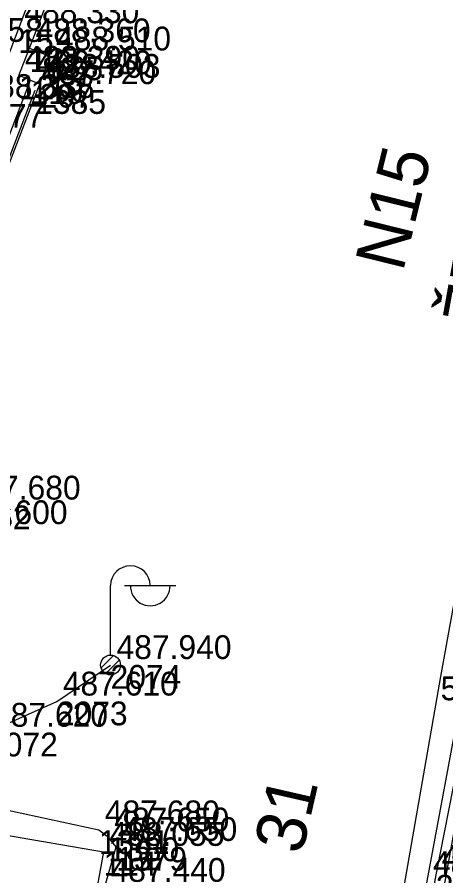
# Model space of a CAD drawing. Extents: x -874038 to -859694, y -1059487 to -1049069.
# Drawn here: x -866527.09 to -866505.47, y -1049913.05 to -1049869.76 of the extents above; entities that cross this region are included whole.
import ezdxf

# ---------------------------------------------------------------- set-up
doc = ezdxf.new("R2010")
doc.units = 0
for name, color, linetype in [('Vrstva 1', 7, 'Continuous'), ('Vrstva 11', 7, 'Continuous'), ('Vrstva 16', 7, 'Continuous'), ('Vrstva 17', 7, 'Continuous'), ('Vrstva 25', 7, 'Continuous'), ('Vrstva 26', 7, 'Continuous'), ('Vrstva 32', 7, 'Continuous'), ('Vrstva 35', 7, 'Continuous'), ('Vrstva 4', 7, 'Continuous'), ('Vrstva 51', 7, 'Continuous'), ('Vrstva 60', 7, 'Continuous'), ('Vrstva 61', 7, 'Continuous'), ('Vrstva 63', 7, 'Continuous')]:
    doc.layers.add(name, color=color, linetype=linetype)

msp = doc.modelspace()

# ---------------------------------------------------------------- linework, layer by layer
at = {"layer": 'Vrstva 1'}
msp.add_arc((-866354.03, -1049944.333), 194.788, 151.46549, 158.83951, dxfattribs=at)
at = {"layer": 'Vrstva 16'}
for points in [[(-866538.79, -1049901.318), (-866527.03, -1049870.37), (-866521.26, -1049855.2), (-866512.7, -1049832.85), (-866506.24, -1049815.96)], [(-866542.76, -1049901.78), (-866537.49, -1049904), (-866534.02, -1049894.1), (-866534.49, -1049893.95), (-866526.41, -1049872.94), (-866527, -1049872.71), (-866526.46, -1049871.33), (-866521.99, -1049859.67), (-866520.57, -1049855.45), (-866521.26, -1049855.2)], [(-866526.46, -1049871.33), (-866525.432, -1049871.742), (-866534.02, -1049894.1)], [(-866526.41, -1049872.94), (-866525.963, -1049873.124)]]:
    msp.add_lwpolyline(points, dxfattribs=at)
at = {"layer": 'Vrstva 17'}
msp.add_lwpolyline([(-866566.446, -1049904.326), (-866522.735, -1049911.836), (-866524.906, -1049923.79)], dxfattribs=at)
at = {"layer": 'Vrstva 25'}
for p, q in [((-866522.38, -1049901.92), (-866522.38, -1049898.42)), ((-866521.68, -1049898.42), (-866519.08, -1049898.42)), ((-866522.858, -1049902.566), (-866522.236, -1049901.944)), ((-866522.62, -1049902.856), (-866521.942, -1049902.18))]:
    msp.add_line(p, q, dxfattribs=at)
msp.add_circle((-866522.38, -1049902.42), 0.5, dxfattribs=at)
msp.add_circle((-866522.38, -1049902.42), 0.5, dxfattribs=at)
for centre, start, end in [((-866521.38, -1049898.42), 0, 180), ((-866520.38, -1049898.432), 179.2974, 0.7026)]:
    msp.add_arc(centre, 1, start, end, dxfattribs=at)
at = {"layer": 'Vrstva 26'}
for points in [[(-866479.616, -1049758.822), (-866483.306, -1049774.156), (-866487.185, -1049789.385), (-866486.359, -1049795.879), (-866490.65, -1049821.133), (-866496.222, -1049847.39), (-866500.763, -1049875.557), (-866505.735, -1049902.998), (-866509.685, -1049925.61), (-866511.514, -1049941.148), (-866512.646, -1049943.007), (-866523.782, -1049941.473), (-866524.774, -1049941.291), (-866525.302, -1049941.252), (-866527.071, -1049942.463), (-866541.962, -1049938.342), (-866542.391, -1049937.482), (-866542.328, -1049935.357), (-866543.141, -1049935.052)], [(-866539.38, -1049903.76), (-866537.98, -1049905.98), (-866535.61, -1049907.57), (-866533.44, -1049908.38), (-866528.61, -1049905.83), (-866525.09, -1049904.26), (-866522.38, -1049902.42)]]:
    msp.add_lwpolyline(points, dxfattribs=at)
at = {"layer": 'Vrstva 32'}
for points in [[(-866533.56, -1049908.46), (-866539.1, -1049907.88), (-866533.98, -1049893.77), (-866526.18, -1049873.44)], [(-866523.39, -1049923.28), (-866523.18, -1049921.52), (-866522.68, -1049913.65), (-866522.09, -1049911.59), (-866522.49, -1049911.11), (-866522.97, -1049910.75), (-866533.56, -1049908.46)]]:
    msp.add_lwpolyline(points, dxfattribs=at)
at = {"layer": 'Vrstva 35'}
msp.add_lwpolyline([(-866522.09, -1049911.59), (-866522.49, -1049911.11), (-866522.97, -1049910.75), (-866533.56, -1049908.46)], dxfattribs=at)
at = {"layer": 'Vrstva 4'}
for points in [[(-866499.688, -1049881.088), (-866505.976, -1049912.998), (-866511.663, -1049944.203), (-866511.402, -1049946.076)], [(-866500.646, -1049882.248), (-866506.427, -1049913.315), (-866512.223, -1049943.874), (-866511.402, -1049946.076)]]:
    msp.add_lwpolyline(points, dxfattribs=at)
at = {"layer": 'Vrstva 51'}
msp.add_lwpolyline([(-866471.436, -1049731.507), (-866472.344, -1049731.356), (-866475.419, -1049745.145), (-866480.25, -1049772.284), (-866482.576, -1049785.293), (-866486.361, -1049806.977), (-866490.991, -1049833.053), (-866494.528, -1049852.256), (-866499.688, -1049881.088), (-866505.438, -1049912.86), (-866511.402, -1049946.076), (-866512.964, -1049955.598), (-866515.985, -1049972.06), (-866520.77, -1049998.898), (-866526.612, -1050031.068), (-866529.966, -1050049.319), (-866528.881, -1050049.504)], dxfattribs=at)
at = {"layer": 'Vrstva 60'}
for p, q in [((-866527.03, -1049870.37), (-866527.03, -1049870.37)), ((-866526.46, -1049871.33), (-866526.46, -1049871.33)), ((-866525.432, -1049871.742), (-866525.432, -1049871.742)), ((-866527, -1049872.71), (-866527, -1049872.71)), ((-866526.41, -1049872.94), (-866526.41, -1049872.94)), ((-866525.963, -1049873.124), (-866525.963, -1049873.124)), ((-866526.18, -1049873.44), (-866526.18, -1049873.44)), ((-866522.38, -1049902.42), (-866522.38, -1049902.42)), ((-866505.735, -1049902.998), (-866505.735, -1049902.998)), ((-866525.09, -1049904.26), (-866525.09, -1049904.26)), ((-866522.97, -1049910.75), (-866522.97, -1049910.75)), ((-866522.49, -1049911.11), (-866522.49, -1049911.11)), ((-866522.735, -1049911.836), (-866522.735, -1049911.836)), ((-866522.09, -1049911.59), (-866522.09, -1049911.59)), ((-866505.976, -1049912.998), (-866505.976, -1049912.998))]:
    msp.add_line(p, q, dxfattribs=at)

# ---------------------------------------------------------------- texts
at = {"layer": 'Vrstva 11'}
for s, rotation, p in [('N15', 76.1669, (-866507.638, -1049882.647)), ('31', 77.1419, (-866512.728, -1049912.023))]:
    msp.add_text(s, height=2.5, rotation=rotation, dxfattribs=at).set_placement(p)
at = {"layer": 'Vrstva 60'}
for s, p in [('158', (-866528.47, -1049871.01)), ('159', (-866527.03, -1049871.57)), ('127', (-866526.46, -1049872.53)), ('125', (-866525.432, -1049872.942)), ('126', (-866527, -1049873.91)), ('119', (-866526.41, -1049874.14)), ('207', (-866525.963, -1049874.324)), ('1385', (-866526.18, -1049874.64)), ('3177', (-866529.295, -1049875.338)), ('2062', (-866529.99, -1049895.58)), ('2074', (-866522.38, -1049903.62)), ('530', (-866505.735, -1049904.198)), ('2073', (-866525.09, -1049905.46)), ('2072', (-866528.61, -1049907.03)), ('1381', (-866522.97, -1049911.95)), ('1380', (-866522.49, -1049912.31)), ('114', (-866522.735, -1049913.036)), ('1379', (-866522.09, -1049912.79)), ('2193', (-866505.976, -1049914.198))]:
    msp.add_text(s, height=1.2, dxfattribs=at).set_placement(p)
at = {"layer": 'Vrstva 61'}
for s, p in [('488.330', (-866526.73, -1049870.07)), ('488.360', (-866526.16, -1049871.03)), ('488.510', (-866525.132, -1049871.442)), ('488.390', (-866526.7, -1049872.41)), ('488.420', (-866526.11, -1049872.64)), ('487.720', (-866525.88, -1049873.14)), ('488.503', (-866525.663, -1049872.824)), ('488.338', (-866528.995, -1049873.838)), ('487.680', (-866529.69, -1049894.08)), ('487.600', (-866530.35, -1049895.32)), ('487.940', (-866522.08, -1049902.12)), ('487.610', (-866524.79, -1049903.96)), ('487.620', (-866528.31, -1049905.53)), ('487.680', (-866522.67, -1049910.45)), ('487.650', (-866522.19, -1049910.81)), ('487.650', (-866521.79, -1049911.29)), ('488.055', (-866522.435, -1049911.536)), ('488.391', (-866506.127, -1049913.015)), ('488.681', (-866505.676, -1049912.698)), ('487.440', (-866522.38, -1049913.35))]:
    msp.add_text(s, height=1.2, dxfattribs=at).set_placement(p)
at = {"layer": 'Vrstva 63'}
msp.add_text('ŽP 956', height=2.4, rotation=79.8007, dxfattribs=at).set_placement((-866503.292, -1049885.419))

doc.saveas('drawing.dxf')
